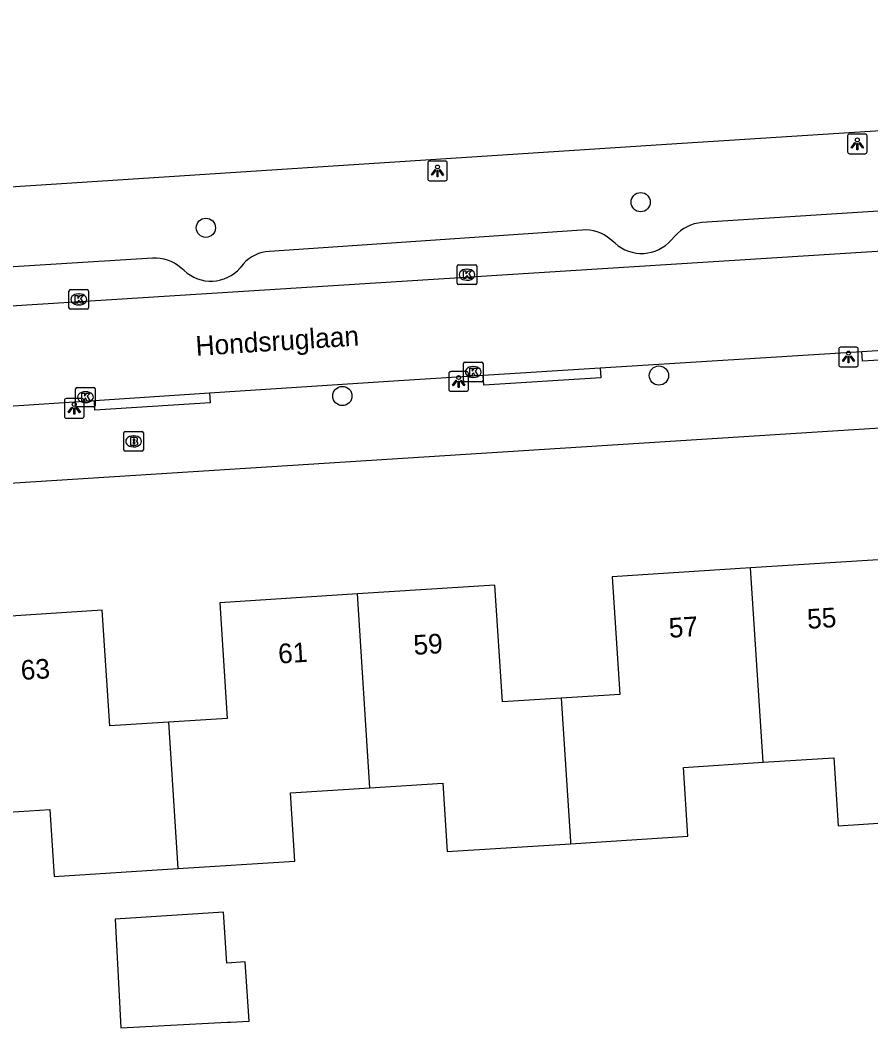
# Model space of a CAD drawing. Extents: x 159689 to 160786, y 387323 to 388339.
# Drawn here: x 160266.7 to 160310, y 388266.7 to 388317.9 of the extents above; entities that cross this region are included whole.
import ezdxf

# ---------------------------------------------------------------- set-up
doc = ezdxf.new("R2010")
doc.units = 0
for name, color, linetype in [('IMGEO_Boom', 7, 'Continuous'), ('IMGEO_Brandkraan', 7, 'Continuous'), ('IMGEO_Kolk', 7, 'Continuous'), ('IMGEO_Lichtpunt', 7, 'Continuous'), ('IMGEO_Openbare_ruimte_label', 7, 'Continuous'), ('IMGEO_Pand', 7, 'Continuous'), ('IMGEO_Pand_nummerreeks', 7, 'Continuous'), ('IMGEO_Parkeervlak_open', 7, 'Continuous'), ('IMGEO_Rijbaan_lokaal_open', 7, 'Continuous'), ('IMGEO_Rijbaan_regionaal_gesloten', 7, 'Continuous'), ('IMGEO_Voetpad_open', 7, 'Continuous')]:
    doc.layers.add(name, color=color, linetype=linetype)

msp = doc.modelspace()

# ---------------------------------------------------------------- linework, layer by layer
at = {"layer": 'IMGEO_Boom'}
for centre in [(160298.32, 388308.677), (160276.189, 388307.375), (160299.248, 388299.854), (160283.136, 388298.812)]:
    msp.add_circle(centre, 0.489, dxfattribs=at)
at = {"layer": 'IMGEO_Brandkraan'}
for p, q in [((160272.009, 388296.079), (160272.009, 388296.931)), ((160272.084, 388297.005), (160272.936, 388297.005)), ((160272.497, 388296.785), (160272.522, 388296.785)), ((160273.01, 388296.931), (160273.01, 388296.079)), ((160272.936, 388296.005), (160272.084, 388296.005)), ((160272.52, 388296.225), (160272.495, 388296.225))]:
    msp.add_line(p, q, dxfattribs=at)
for points in [[(160272.009, 388296.079), (160272.009, 388296.931)], [(160272.084, 388297.005), (160272.936, 388297.005)], [(160272.357, 388296.705), (160272.357, 388296.305), (160272.57, 388296.305)], [(160272.588, 388296.705), (160272.357, 388296.705)], [(160272.536, 388296.624), (160272.482, 388296.624), (160272.482, 388296.548)], [(160272.482, 388296.548), (160272.535, 388296.548)], [(160273.01, 388296.931), (160273.01, 388296.079)], [(160272.936, 388296.005), (160272.084, 388296.005)], [(160272.544, 388296.472), (160272.482, 388296.472), (160272.482, 388296.391)], [(160272.482, 388296.391), (160272.544, 388296.391)]]:
    msp.add_lwpolyline(points, dxfattribs=at)
for centre, radius, start, end in [((160272.086, 388296.929), 0.0765, 91.552, 178.448), ((160272.086, 388296.929), 0.0765, 91.552, 178.448), ((160272.537, 388296.586), 0.0379, 267.8285, 90.9355), ((160272.592, 388296.56), 0.145, 59.4692, 91.5367), ((160272.617, 388296.607), 0.0922, 285.5137, 58.1501), ((160272.622, 388296.415), 0.105, 301.3115, 78.989), ((160272.934, 388296.929), 0.0765, 1.552, 88.448), ((160272.934, 388296.929), 0.0765, 1.552, 88.448), ((160272.086, 388296.081), 0.0765, 181.552, 268.448), ((160272.086, 388296.081), 0.0765, 181.552, 268.448), ((160272.545, 388296.431), 0.0404, 269.8759, 90.5077), ((160272.576, 388296.556), 0.251, 268.6676, 293.5347), ((160272.934, 388296.081), 0.0765, 271.552, 358.448), ((160272.934, 388296.081), 0.0765, 271.552, 358.448)]:
    msp.add_arc(centre, radius, start, end, dxfattribs=at)
for centre, major_axis, ratio, start_param, end_param in [((160272.496, 388296.505), (-0.387, 0.002), 0.722429, 4.712389, 7.853982), ((160272.521, 388296.505), (-0.39, 0.002), 0.717154, 1.570796, 4.712389)]:
    msp.add_ellipse(centre, major_axis=major_axis, ratio=ratio, start_param=start_param, end_param=end_param, dxfattribs=at)
at = {"layer": 'IMGEO_Kolk'}
for p, q in [((160288.977, 388304.56), (160288.977, 388305.412)), ((160289.052, 388305.486), (160289.904, 388305.486)), ((160289.465, 388305.266), (160289.49, 388305.266)), ((160289.978, 388305.412), (160289.978, 388304.56)), ((160289.488, 388304.706), (160289.463, 388304.706)), ((160269.296, 388304.229), (160270.148, 388304.229)), ((160289.904, 388304.486), (160289.052, 388304.486)), ((160269.221, 388303.303), (160269.221, 388304.155)), ((160269.709, 388304.009), (160269.734, 388304.009)), ((160270.222, 388304.155), (160270.222, 388303.303)), ((160270.148, 388303.229), (160269.296, 388303.229)), ((160269.732, 388303.449), (160269.707, 388303.449)), ((160289.295, 388299.609), (160289.295, 388300.461)), ((160289.37, 388300.535), (160290.222, 388300.535)), ((160289.783, 388300.315), (160289.808, 388300.315)), ((160290.296, 388300.461), (160290.296, 388299.609)), ((160289.806, 388299.755), (160289.781, 388299.755)), ((160269.559, 388298.328), (160269.559, 388299.18)), ((160269.634, 388299.254), (160270.486, 388299.254)), ((160270.56, 388299.18), (160270.56, 388298.328)), ((160290.222, 388299.535), (160289.37, 388299.535)), ((160270.047, 388299.034), (160270.072, 388299.034)), ((160270.486, 388298.254), (160269.634, 388298.254)), ((160270.07, 388298.474), (160270.045, 388298.474))]:
    msp.add_line(p, q, dxfattribs=at)
for points in [[(160288.977, 388304.56), (160288.977, 388305.412)], [(160289.052, 388305.486), (160289.904, 388305.486)], [(160289.978, 388305.412), (160289.978, 388304.56)], [(160289.298, 388305.186), (160289.421, 388305.186), (160289.421, 388305.035), (160289.551, 388305.186), (160289.715, 388305.186), (160289.569, 388305.035), (160289.722, 388304.786), (160289.57, 388304.786), (160289.485, 388304.95), (160289.421, 388304.883), (160289.421, 388304.786), (160289.298, 388304.786), (160289.298, 388305.186)], [(160269.296, 388304.229), (160270.148, 388304.229)], [(160289.904, 388304.486), (160289.052, 388304.486)], [(160269.221, 388303.303), (160269.221, 388304.155)], [(160269.542, 388303.929), (160269.665, 388303.929), (160269.665, 388303.778), (160269.795, 388303.929), (160269.959, 388303.929), (160269.813, 388303.778), (160269.966, 388303.529), (160269.814, 388303.529), (160269.729, 388303.693), (160269.665, 388303.626), (160269.665, 388303.529), (160269.542, 388303.529), (160269.542, 388303.929)], [(160270.222, 388304.155), (160270.222, 388303.303)], [(160270.148, 388303.229), (160269.296, 388303.229)], [(160289.295, 388299.609), (160289.295, 388300.461)], [(160289.37, 388300.535), (160290.222, 388300.535)], [(160289.616, 388300.235), (160289.739, 388300.235), (160289.739, 388300.084), (160289.869, 388300.235), (160290.033, 388300.235), (160289.887, 388300.084), (160290.04, 388299.835), (160289.888, 388299.835), (160289.803, 388299.999), (160289.739, 388299.932), (160289.739, 388299.835), (160289.616, 388299.835), (160289.616, 388300.235)], [(160290.296, 388300.461), (160290.296, 388299.609)], [(160269.559, 388298.328), (160269.559, 388299.18)], [(160269.634, 388299.254), (160270.486, 388299.254)], [(160270.56, 388299.18), (160270.56, 388298.328)], [(160290.222, 388299.535), (160289.37, 388299.535)], [(160269.88, 388298.954), (160270.003, 388298.954), (160270.003, 388298.803), (160270.133, 388298.954), (160270.297, 388298.954), (160270.151, 388298.803), (160270.304, 388298.554), (160270.152, 388298.554), (160270.067, 388298.718), (160270.003, 388298.651), (160270.003, 388298.554), (160269.88, 388298.554), (160269.88, 388298.954)], [(160270.486, 388298.254), (160269.634, 388298.254)]]:
    msp.add_lwpolyline(points, dxfattribs=at)
for centre, start, end in [((160289.054, 388305.41), 91.552, 178.448), ((160289.054, 388305.41), 91.552, 178.448), ((160289.902, 388305.41), 1.552, 88.448), ((160289.902, 388305.41), 1.552, 88.448), ((160269.298, 388304.153), 91.552, 178.448), ((160269.298, 388304.153), 91.552, 178.448), ((160270.146, 388304.153), 1.552, 88.448), ((160270.146, 388304.153), 1.552, 88.448), ((160289.054, 388304.562), 181.552, 268.448), ((160289.054, 388304.562), 181.552, 268.448), ((160289.902, 388304.562), 271.552, 358.448), ((160289.902, 388304.562), 271.552, 358.448), ((160269.298, 388303.305), 181.552, 268.448), ((160269.298, 388303.305), 181.552, 268.448), ((160270.146, 388303.305), 271.552, 358.448), ((160270.146, 388303.305), 271.552, 358.448), ((160289.372, 388300.459), 91.552, 178.448), ((160289.372, 388300.459), 91.552, 178.448), ((160290.22, 388300.459), 1.552, 88.448), ((160290.22, 388300.459), 1.552, 88.448), ((160289.372, 388299.611), 181.552, 268.448), ((160289.372, 388299.611), 181.552, 268.448), ((160290.22, 388299.611), 271.552, 358.448), ((160290.22, 388299.611), 271.552, 358.448), ((160269.636, 388299.178), 91.552, 178.448), ((160269.636, 388299.178), 91.552, 178.448), ((160270.484, 388299.178), 1.552, 88.448), ((160270.484, 388299.178), 1.552, 88.448), ((160269.636, 388298.33), 181.552, 268.448), ((160269.636, 388298.33), 181.552, 268.448), ((160270.484, 388298.33), 271.552, 358.448), ((160270.484, 388298.33), 271.552, 358.448)]:
    msp.add_arc(centre, 0.0765, start, end, dxfattribs=at)
for centre, major_axis, ratio, start_param, end_param in [((160289.464, 388304.986), (-0.387, 0.002), 0.722429, 4.712389, 7.853982), ((160289.489, 388304.986), (-0.39, 0.002), 0.717154, 1.570796, 4.712389), ((160269.708, 388303.729), (-0.387, 0.002), 0.722429, 4.712389, 7.853982), ((160269.733, 388303.729), (-0.39, 0.002), 0.717154, 1.570796, 4.712389), ((160289.782, 388300.035), (-0.387, 0.002), 0.722429, 4.712389, 7.853982), ((160289.807, 388300.035), (-0.39, 0.002), 0.717154, 1.570796, 4.712389), ((160270.046, 388298.754), (-0.387, 0.002), 0.722429, 4.712389, 7.853982), ((160270.071, 388298.754), (-0.39, 0.002), 0.717154, 1.570796, 4.712389)]:
    msp.add_ellipse(centre, major_axis=major_axis, ratio=ratio, start_param=start_param, end_param=end_param, dxfattribs=at)
at = {"layer": 'IMGEO_Lichtpunt'}
for p, q in [((160308.848, 388312.045), (160308.848, 388311.238)), ((160308.848, 388312.045), (160308.848, 388311.238)), ((160309.75, 388312.14), (160308.942, 388312.14)), ((160309.75, 388312.14), (160308.942, 388312.14)), ((160309.844, 388311.238), (160309.844, 388312.045)), ((160309.844, 388311.238), (160309.844, 388312.045)), ((160308.942, 388311.144), (160309.75, 388311.144)), ((160308.942, 388311.144), (160309.75, 388311.144)), ((160287.478, 388310.669), (160287.478, 388309.862)), ((160287.478, 388310.669), (160287.478, 388309.862)), ((160288.38, 388310.764), (160287.572, 388310.764)), ((160288.38, 388310.764), (160287.572, 388310.764)), ((160288.474, 388309.862), (160288.474, 388310.669)), ((160288.474, 388309.862), (160288.474, 388310.669)), ((160287.572, 388309.768), (160288.38, 388309.768)), ((160287.572, 388309.768), (160288.38, 388309.768)), ((160308.399, 388301.201), (160308.399, 388300.394)), ((160308.399, 388301.201), (160308.399, 388300.394)), ((160309.301, 388301.296), (160308.493, 388301.296)), ((160309.301, 388301.296), (160308.493, 388301.296)), ((160309.395, 388300.394), (160309.395, 388301.201)), ((160309.395, 388300.394), (160309.395, 388301.201)), ((160308.493, 388300.3), (160309.301, 388300.3)), ((160308.493, 388300.3), (160309.301, 388300.3)), ((160288.555, 388299.957), (160288.555, 388299.15)), ((160288.555, 388299.957), (160288.555, 388299.15)), ((160289.457, 388300.052), (160288.649, 388300.052)), ((160289.457, 388300.052), (160288.649, 388300.052)), ((160289.551, 388299.15), (160289.551, 388299.957)), ((160289.551, 388299.15), (160289.551, 388299.957)), ((160268.99, 388298.587), (160268.99, 388297.78)), ((160268.99, 388298.587), (160268.99, 388297.78)), ((160269.892, 388298.682), (160269.084, 388298.682)), ((160269.892, 388298.682), (160269.084, 388298.682)), ((160269.986, 388297.78), (160269.986, 388298.587)), ((160269.986, 388297.78), (160269.986, 388298.587)), ((160288.649, 388299.056), (160289.457, 388299.056)), ((160288.649, 388299.056), (160289.457, 388299.056)), ((160269.084, 388297.686), (160269.892, 388297.686)), ((160269.084, 388297.686), (160269.892, 388297.686))]:
    msp.add_line(p, q, dxfattribs=at)
for points in [[(160309.222, 388311.709), (160309.261, 388311.681), (160309.073, 388311.419), (160309.035, 388311.446), (160309.222, 388311.709)], [(160309.324, 388311.661), (160309.371, 388311.661), (160309.371, 388311.339), (160309.324, 388311.339), (160309.324, 388311.661)], [(160309.434, 388311.681), (160309.472, 388311.708), (160309.659, 388311.446), (160309.62, 388311.418), (160309.434, 388311.681)], [(160287.852, 388310.333), (160287.891, 388310.305), (160287.703, 388310.043), (160287.665, 388310.07), (160287.852, 388310.333)], [(160287.954, 388310.285), (160288.001, 388310.285), (160288.001, 388309.963), (160287.954, 388309.963), (160287.954, 388310.285)], [(160288.064, 388310.305), (160288.102, 388310.332), (160288.289, 388310.07), (160288.25, 388310.042), (160288.064, 388310.305)], [(160308.773, 388300.865), (160308.812, 388300.837), (160308.624, 388300.575), (160308.586, 388300.602), (160308.773, 388300.865)], [(160308.875, 388300.817), (160308.922, 388300.817), (160308.922, 388300.495), (160308.875, 388300.495), (160308.875, 388300.817)], [(160308.985, 388300.837), (160309.023, 388300.864), (160309.21, 388300.602), (160309.171, 388300.574), (160308.985, 388300.837)], [(160288.929, 388299.621), (160288.968, 388299.593), (160288.78, 388299.331), (160288.742, 388299.358), (160288.929, 388299.621)], [(160289.141, 388299.593), (160289.179, 388299.62), (160289.366, 388299.358), (160289.327, 388299.33), (160289.141, 388299.593)], [(160289.031, 388299.573), (160289.078, 388299.573), (160289.078, 388299.251), (160289.031, 388299.251), (160289.031, 388299.573)], [(160269.364, 388298.251), (160269.403, 388298.223), (160269.215, 388297.961), (160269.177, 388297.988), (160269.364, 388298.251)], [(160269.466, 388298.203), (160269.513, 388298.203), (160269.513, 388297.881), (160269.466, 388297.881), (160269.466, 388298.203)], [(160269.576, 388298.223), (160269.614, 388298.25), (160269.801, 388297.988), (160269.762, 388297.96), (160269.576, 388298.223)]]:
    msp.add_lwpolyline(points, dxfattribs=at)
for centre in [(160309.347, 388311.843), (160287.977, 388310.467), (160308.898, 388300.999), (160289.054, 388299.755), (160269.489, 388298.385)]:
    msp.add_circle(centre, 0.0994, dxfattribs=at)
for centre, start, end in [((160308.942, 388312.045), 90, 180), ((160308.942, 388312.045), 90, 180), ((160309.75, 388312.045), 0, 90), ((160309.75, 388312.045), 0, 90), ((160308.942, 388311.238), 180, 270), ((160308.942, 388311.238), 180, 270), ((160309.75, 388311.238), 270, 0), ((160309.75, 388311.238), 270, 360), ((160287.572, 388310.669), 90, 180), ((160287.572, 388310.669), 90, 180), ((160288.38, 388310.669), 0, 90), ((160288.38, 388310.669), 0, 90), ((160287.572, 388309.862), 180, 270), ((160287.572, 388309.862), 180, 270), ((160288.38, 388309.862), 270, 0), ((160288.38, 388309.862), 270, 360), ((160308.493, 388301.201), 90, 180), ((160308.493, 388301.201), 90, 180), ((160309.301, 388301.201), 0, 90), ((160309.301, 388301.201), 0, 90), ((160308.493, 388300.394), 180, 270), ((160308.493, 388300.394), 180, 270), ((160309.301, 388300.394), 270, 0), ((160309.301, 388300.394), 270, 360), ((160288.649, 388299.957), 90, 180), ((160288.649, 388299.957), 90, 180), ((160289.457, 388299.957), 0, 90), ((160289.457, 388299.957), 0, 90), ((160288.649, 388299.15), 180, 270), ((160288.649, 388299.15), 180, 270), ((160289.457, 388299.15), 270, 0), ((160289.457, 388299.15), 270, 360), ((160269.084, 388298.587), 90, 180), ((160269.084, 388298.587), 90, 180), ((160269.892, 388298.587), 0, 90), ((160269.892, 388298.587), 0, 90), ((160269.084, 388297.78), 180, 270), ((160269.084, 388297.78), 180, 270), ((160269.892, 388297.78), 270, 0), ((160269.892, 388297.78), 270, 360)]:
    msp.add_arc(centre, 0.0946, start, end, dxfattribs=at)
at = {"layer": 'IMGEO_Pand'}
for points in [[(160304.55, 388280.177), (160308.142, 388280.409), (160308.366, 388276.945), (160314.817, 388277.361), (160314.66, 388279.8), (160314.338, 388284.789), (160311.336, 388284.596), (160310.955, 388290.516), (160303.915, 388290.062)], [(160303.915, 388290.062), (160296.874, 388289.608), (160297.26, 388283.63), (160294.272, 388283.437)], [(160304.55, 388280.177), (160303.915, 388290.062)], [(160294.272, 388283.437), (160291.285, 388283.245), (160290.902, 388289.191), (160283.9, 388288.739)], [(160283.9, 388288.739), (160276.899, 388288.288), (160277.278, 388282.409), (160274.288, 388282.216)], [(160284.535, 388278.877), (160283.9, 388288.739)], [(160274.288, 388282.216), (160271.295, 388282.023), (160270.915, 388287.911), (160263.905, 388287.458)], [(160294.272, 388283.437), (160294.742, 388276.15), (160294.749, 388276.033)], [(160274.288, 388282.216), (160274.767, 388274.767)], [(160294.749, 388276.033), (160300.719, 388276.418), (160300.494, 388279.916), (160304.55, 388280.177)], [(160284.535, 388278.877), (160288.253, 388279.117), (160288.478, 388275.628), (160294.749, 388276.033)], [(160274.767, 388274.767), (160280.711, 388275.15), (160280.488, 388278.616), (160284.535, 388278.877)], [(160264.545, 388277.54), (160268.254, 388277.779), (160268.474, 388274.361), (160274.767, 388274.767)], [(160277.278, 388266.944), (160277.446, 388266.953), (160278.388, 388267.003), (160278.194, 388270.014), (160277.253, 388269.954), (160277.086, 388272.544), (160271.572, 388272.189), (160271.861, 388266.661), (160277.278, 388266.944)]]:
    msp.add_lwpolyline(points, dxfattribs=at)
at = {"layer": 'IMGEO_Parkeervlak_open'}
for points in [[(160316.505, 388308.616), (160301.437, 388307.638)], [(160295.333, 388307.258), (160295.071, 388307.242), (160279.421, 388306.171)], [(160297.027, 388306.587), (160296.78, 388306.777)], [(160300.055, 388306.947), (160299.871, 388306.745)], [(160273.477, 388305.823), (160257.396, 388304.819)], [(160275.089, 388305.199), (160274.909, 388305.339)], [(160278.088, 388305.53), (160277.929, 388305.333)]]:
    msp.add_lwpolyline(points, dxfattribs=at)
for centre, radius, start, end in [((160301.601, 388305.583), 2.061, 94.5518, 138.5783), ((160295.491, 388305.315), 1.95, 48.5908, 94.6344), ((160298.371, 388308.068), 2, 227.7688, 318.5909), ((160273.633, 388303.923), 1.906, 47.9688, 94.6818), ((160279.517, 388304.265), 1.908, 92.8748, 138.4883), ((160276.445, 388306.62), 1.964, 226.3422, 319.0606)]:
    msp.add_arc(centre, radius, start, end, dxfattribs=at)
at = {"layer": 'IMGEO_Rijbaan_lokaal_open'}
for points in [[(160388.023, 388311.077), (160210.086, 388299.838)], [(160309.583, 388301.078), (160314.112, 388301.362)], [(160296.254, 388300.242), (160309.583, 388301.078)], [(160290.306, 388299.87), (160296.254, 388300.242)], [(160276.38, 388298.97), (160286.005, 388299.6), (160290.306, 388299.87)], [(160256.611, 388297.677), (160270.514, 388298.586)], [(160270.514, 388298.586), (160276.38, 388298.97)]]:
    msp.add_lwpolyline(points, dxfattribs=at)
at = {"layer": 'IMGEO_Rijbaan_regionaal_gesloten'}
msp.add_lwpolyline([(160190.331, 388304.538), (160199.88, 388305.266), (160228.902, 388307.039), (160299.632, 388311.63), (160391.839, 388317.513), (160398.521, 388317.939)], dxfattribs=at)
at = {"layer": 'IMGEO_Voetpad_open'}
for points in [[(160149.004, 388286.929), (160387.915, 388302.12), (160392.653, 388302.487)], [(160314.112, 388301.362), (160314.141, 388300.862), (160309.612, 388300.578), (160309.583, 388301.078)], [(160296.254, 388300.242), (160296.283, 388299.743), (160290.335, 388299.37), (160290.306, 388299.87)], [(160276.38, 388298.97), (160276.411, 388298.471), (160270.545, 388298.087), (160270.514, 388298.586)]]:
    msp.add_lwpolyline(points, dxfattribs=at)

# ---------------------------------------------------------------- texts
at = {"layer": 'IMGEO_Openbare_ruimte_label'}
msp.add_text('Hondsruglaan', height=1, rotation=3.6693, dxfattribs=at).set_placement((160275.697, 388300.854))
at = {"layer": 'IMGEO_Pand_nummerreeks'}
for s, rotation, p in [('55', 3.6896, (160306.821, 388286.963)), ('57', 3.6896, (160299.781, 388286.509)), ('61', 3.6897, (160279.899, 388285.195)), ('59', 3.6897, (160286.788, 388285.639)), ('63', 3.6939, (160266.797, 388284.359))]:
    msp.add_text(s, height=1, rotation=rotation, dxfattribs=at).set_placement(p)

doc.saveas('drawing.dxf')
